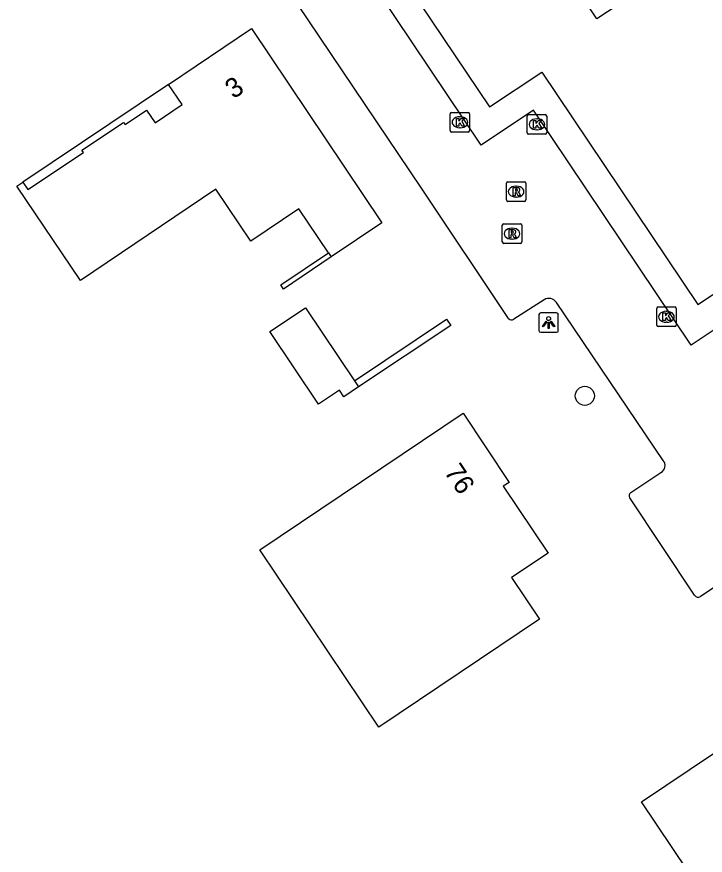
# Model space of a CAD drawing. Extents: x 158797 to 159887, y 384318 to 385255.
# Drawn here: x 159049.4 to 159084.66, y 384893.48 to 384936.42 of the extents above; entities that cross this region are included whole.
import ezdxf

# ---------------------------------------------------------------- set-up
doc = ezdxf.new("R2010")
doc.units = 0
for name, color, linetype in [('IMGEO_Boom', 7, 'Continuous'), ('IMGEO_Kolk', 7, 'Continuous'), ('IMGEO_Lichtpunt', 7, 'Continuous'), ('IMGEO_Muur', 7, 'Continuous'), ('IMGEO_Pand', 7, 'Continuous'), ('IMGEO_Pand_nummerreeks', 7, 'Continuous'), ('IMGEO_Pand_overbouw', 7, 'Continuous'), ('IMGEO_Rijbaan_lokaal_open', 7, 'Continuous'), ('IMGEO_Rioolput', 7, 'Continuous'), ('IMGEO_Voetpad_open', 7, 'Continuous')]:
    doc.layers.add(name, color=color, linetype=linetype)

msp = doc.modelspace()

# ---------------------------------------------------------------- linework, layer by layer
at = {"layer": 'IMGEO_Boom'}
msp.add_circle((159078.494, 384917.007), 0.489, dxfattribs=at)
at = {"layer": 'IMGEO_Kolk'}
for p, q in [((159071.593, 384930.59), (159071.593, 384931.442)), ((159071.668, 384931.516), (159072.52, 384931.516)), ((159072.081, 384931.296), (159072.106, 384931.296)), ((159072.594, 384931.442), (159072.594, 384930.59)), ((159075.541, 384930.482), (159075.541, 384931.334)), ((159075.616, 384931.408), (159076.468, 384931.408)), ((159076.542, 384931.334), (159076.542, 384930.482)), ((159076.029, 384931.188), (159076.054, 384931.188)), ((159072.52, 384930.516), (159071.668, 384930.516)), ((159072.104, 384930.736), (159072.079, 384930.736)), ((159076.468, 384930.408), (159075.616, 384930.408)), ((159076.052, 384930.628), (159076.027, 384930.628)), ((159082.175, 384920.63), (159082.175, 384921.482)), ((159082.25, 384921.556), (159083.102, 384921.556)), ((159082.663, 384921.336), (159082.688, 384921.336)), ((159083.176, 384921.482), (159083.176, 384920.63)), ((159083.102, 384920.556), (159082.25, 384920.556)), ((159082.686, 384920.776), (159082.661, 384920.776))]:
    msp.add_line(p, q, dxfattribs=at)
for points in [[(159071.593, 384930.59), (159071.593, 384931.442)], [(159071.668, 384931.516), (159072.52, 384931.516)], [(159071.914, 384931.216), (159072.037, 384931.216), (159072.037, 384931.065), (159072.167, 384931.216), (159072.331, 384931.216), (159072.185, 384931.065), (159072.338, 384930.816), (159072.186, 384930.816), (159072.101, 384930.98), (159072.037, 384930.913), (159072.037, 384930.816), (159071.914, 384930.816), (159071.914, 384931.216)], [(159072.594, 384931.442), (159072.594, 384930.59)], [(159075.541, 384930.482), (159075.541, 384931.334)], [(159075.616, 384931.408), (159076.468, 384931.408)], [(159076.542, 384931.334), (159076.542, 384930.482)], [(159075.862, 384931.108), (159075.985, 384931.108), (159075.985, 384930.957), (159076.115, 384931.108), (159076.279, 384931.108), (159076.133, 384930.957), (159076.286, 384930.708), (159076.134, 384930.708), (159076.049, 384930.872), (159075.985, 384930.805), (159075.985, 384930.708), (159075.862, 384930.708), (159075.862, 384931.108)], [(159072.52, 384930.516), (159071.668, 384930.516)], [(159076.468, 384930.408), (159075.616, 384930.408)], [(159082.175, 384920.63), (159082.175, 384921.482)], [(159082.25, 384921.556), (159083.102, 384921.556)], [(159083.176, 384921.482), (159083.176, 384920.63)], [(159082.496, 384921.256), (159082.619, 384921.256), (159082.619, 384921.105), (159082.749, 384921.256), (159082.913, 384921.256), (159082.767, 384921.105), (159082.92, 384920.856), (159082.768, 384920.856), (159082.683, 384921.02), (159082.619, 384920.953), (159082.619, 384920.856), (159082.496, 384920.856), (159082.496, 384921.256)], [(159083.102, 384920.556), (159082.25, 384920.556)]]:
    msp.add_lwpolyline(points, dxfattribs=at)
for centre, start, end in [((159071.67, 384931.44), 91.552, 178.448), ((159071.67, 384931.44), 91.552, 178.448), ((159072.518, 384931.44), 1.552, 88.448), ((159072.518, 384931.44), 1.552, 88.448), ((159075.618, 384931.332), 91.552, 178.448), ((159075.618, 384931.332), 91.552, 178.448), ((159076.466, 384931.332), 1.552, 88.448), ((159076.466, 384931.332), 1.552, 88.448), ((159071.67, 384930.592), 181.552, 268.448), ((159071.67, 384930.592), 181.552, 268.448), ((159072.518, 384930.592), 271.552, 358.448), ((159072.518, 384930.592), 271.552, 358.448), ((159075.618, 384930.484), 181.552, 268.448), ((159075.618, 384930.484), 181.552, 268.448), ((159076.466, 384930.484), 271.552, 358.448), ((159076.466, 384930.484), 271.552, 358.448), ((159082.252, 384921.48), 91.552, 178.448), ((159082.252, 384921.48), 91.552, 178.448), ((159083.1, 384921.48), 1.552, 88.448), ((159083.1, 384921.48), 1.552, 88.448), ((159082.252, 384920.632), 181.552, 268.448), ((159082.252, 384920.632), 181.552, 268.448), ((159083.1, 384920.632), 271.552, 358.448), ((159083.1, 384920.632), 271.552, 358.448)]:
    msp.add_arc(centre, 0.0765, start, end, dxfattribs=at)
for centre, major_axis, ratio, start_param, end_param in [((159072.08, 384931.016), (-0.387, 0.002), 0.722429, 4.712389, 7.853982), ((159072.105, 384931.016), (-0.39, 0.002), 0.717154, 1.570796, 4.712389), ((159076.028, 384930.908), (-0.387, 0.002), 0.722429, 4.712389, 7.853982), ((159076.053, 384930.908), (-0.39, 0.002), 0.717154, 1.570796, 4.712389), ((159082.662, 384921.056), (-0.387, 0.002), 0.722429, 4.712389, 7.853982), ((159082.687, 384921.056), (-0.39, 0.002), 0.717154, 1.570796, 4.712389)]:
    msp.add_ellipse(centre, major_axis=major_axis, ratio=ratio, start_param=start_param, end_param=end_param, dxfattribs=at)
at = {"layer": 'IMGEO_Lichtpunt'}
for p, q in [((159076.14, 384921.164), (159076.14, 384920.357)), ((159076.14, 384921.164), (159076.14, 384920.357)), ((159077.042, 384921.259), (159076.234, 384921.259)), ((159077.042, 384921.259), (159076.234, 384921.259)), ((159077.136, 384920.357), (159077.136, 384921.164)), ((159077.136, 384920.357), (159077.136, 384921.164)), ((159076.234, 384920.263), (159077.042, 384920.263)), ((159076.234, 384920.263), (159077.042, 384920.263))]:
    msp.add_line(p, q, dxfattribs=at)
for points in [[(159076.514, 384920.828), (159076.553, 384920.8), (159076.365, 384920.538), (159076.327, 384920.565), (159076.514, 384920.828)], [(159076.616, 384920.78), (159076.663, 384920.78), (159076.663, 384920.458), (159076.616, 384920.458), (159076.616, 384920.78)], [(159076.726, 384920.8), (159076.764, 384920.827), (159076.951, 384920.565), (159076.912, 384920.537), (159076.726, 384920.8)]]:
    msp.add_lwpolyline(points, dxfattribs=at)
msp.add_circle((159076.639, 384920.962), 0.0994, dxfattribs=at)
for centre, start, end in [((159076.234, 384921.164), 90, 180), ((159076.234, 384921.164), 90, 180), ((159077.042, 384921.164), 0, 90), ((159077.042, 384921.164), 0, 90), ((159076.234, 384920.357), 180, 270), ((159076.234, 384920.357), 180, 270), ((159077.042, 384920.357), 270, 0), ((159077.042, 384920.357), 270, 360)]:
    msp.add_arc(centre, 0.0946, start, end, dxfattribs=at)
at = {"layer": 'IMGEO_Muur'}
for points in [[(159065.505, 384924.118), (159063.066, 384922.477), (159062.926, 384922.685), (159065.365, 384924.326)], [(159066.694, 384917.767), (159071.414, 384920.935), (159071.632, 384920.61), (159066.9, 384917.461)]]:
    msp.add_lwpolyline(points, dxfattribs=at)
at = {"layer": 'IMGEO_Pand'}
for points in [[(159079.108, 384936.32), (159077.424, 384938.858), (159079.103, 384939.996), (159080.798, 384937.441), (159079.108, 384936.32)], [(159065.365, 384924.326), (159063.841, 384926.591), (159061.38, 384924.935), (159059.598, 384927.583), (159052.668, 384922.92), (159049.397, 384927.743), (159049.703, 384927.949), (159049.971, 384927.576), (159052.81, 384929.471), (159052.738, 384929.579), (159054.871, 384931.003), (159054.943, 384930.895), (159056.044, 384931.63), (159056.492, 384930.98), (159057.871, 384931.928), (159057.164, 384932.957), (159061.425, 384935.817), (159068.103, 384925.867), (159065.505, 384924.118)], [(159065.365, 384924.326), (159065.505, 384924.118)], [(159066.9, 384917.461), (159066.148, 384916.96), (159065.927, 384917.293), (159064.844, 384916.573), (159062.359, 384920.307), (159064.182, 384921.514), (159066.694, 384917.767)], [(159066.694, 384917.767), (159066.9, 384917.461)], [(159061.854, 384909.113), (159072.255, 384916.114), (159074.625, 384912.576), (159074.318, 384912.372), (159076.611, 384908.957), (159074.738, 384907.709), (159076.178, 384905.573), (159067.944, 384900.041), (159061.854, 384909.113)], [(159081.397, 384896.215), (159086.379, 384899.567), (159096.015, 384885.352), (159092.086, 384882.722)], [(159090.205, 384883.241), (159089.003, 384882.427), (159089.054, 384882.35), (159085.496, 384879.941), (159083.023, 384878.267), (159078.992, 384884.282), (159086.17, 384889.092), (159081.397, 384896.215)]]:
    msp.add_lwpolyline(points, dxfattribs=at)
at = {"layer": 'IMGEO_Pand_overbouw'}
msp.add_lwpolyline([(159049.703, 384927.949), (159049.971, 384927.576), (159052.81, 384929.471), (159052.738, 384929.579), (159054.871, 384931.003), (159054.943, 384930.895), (159056.044, 384931.63), (159056.492, 384930.98), (159057.871, 384931.928), (159057.164, 384932.957)], close=True, dxfattribs=at)
at = {"layer": 'IMGEO_Rijbaan_lokaal_open'}
for points in [[(159074.586, 384920.972), (159070.121, 384927.644), (159063.201, 384937.96), (159060.822, 384941.424), (159063.774, 384943.363)], [(159148.203, 384834.797), (159118.86, 384878.459), (159111.767, 384888.566), (159104.966, 384899.16), (159103.806, 384898.409), (159096.869, 384908.495), (159087.727, 384922.129), (159083.943, 384919.604), (159075.859, 384931.636), (159073.188, 384929.845), (159064.372, 384942.983)], [(159076.406, 384921.93), (159074.865, 384920.925)], [(159082.505, 384913.702), (159077.038, 384921.788)], [(159080.85, 384912.056), (159082.393, 384913.073)], [(159084.116, 384906.793), (159080.797, 384911.781)], [(159088.048, 384909.141), (159084.412, 384906.735)]]:
    msp.add_lwpolyline(points, dxfattribs=at)
for centre, radius, start, end in [((159076.645, 384921.518), 0.477, 34.5187, 120.155), ((159074.754, 384921.115), 0.22, 220.4838, 300.3918), ((159082.187, 384913.434), 0.416, 299.7214, 40.086), ((159080.962, 384911.892), 0.198, 124.1972, 213.9854), ((159084.29, 384906.896), 0.202, 210.6454, 307.1818)]:
    msp.add_arc(centre, radius, start, end, dxfattribs=at)
at = {"layer": 'IMGEO_Rioolput'}
for p, q in [((159074.474, 384927.038), (159074.474, 384927.89)), ((159074.549, 384927.964), (159075.401, 384927.964)), ((159075.475, 384927.89), (159075.475, 384927.038)), ((159074.962, 384927.744), (159074.987, 384927.744)), ((159075.401, 384926.964), (159074.549, 384926.964)), ((159074.985, 384927.184), (159074.96, 384927.184)), ((159074.264, 384924.886), (159074.264, 384925.738)), ((159074.339, 384925.812), (159075.191, 384925.812)), ((159075.265, 384925.738), (159075.265, 384924.886)), ((159074.752, 384925.592), (159074.777, 384925.592)), ((159075.191, 384924.812), (159074.339, 384924.812)), ((159074.775, 384925.032), (159074.75, 384925.032))]:
    msp.add_line(p, q, dxfattribs=at)
for points in [[(159074.474, 384927.038), (159074.474, 384927.89)], [(159074.549, 384927.964), (159075.401, 384927.964)], [(159075.475, 384927.89), (159075.475, 384927.038)], [(159075.063, 384927.662), (159074.811, 384927.664), (159074.811, 384927.264)], [(159074.811, 384927.264), (159074.935, 384927.264), (159074.935, 384927.426), (159074.946, 384927.426)], [(159074.989, 384927.583), (159074.935, 384927.583), (159074.935, 384927.502)], [(159074.935, 384927.502), (159074.987, 384927.502)], [(159074.993, 384927.397), (159075.064, 384927.264), (159075.204, 384927.264), (159075.139, 384927.39)], [(159075.401, 384926.964), (159074.549, 384926.964)], [(159074.264, 384924.886), (159074.264, 384925.738)], [(159074.339, 384925.812), (159075.191, 384925.812)], [(159075.265, 384925.738), (159075.265, 384924.886)], [(159074.853, 384925.51), (159074.601, 384925.512), (159074.601, 384925.112)], [(159074.601, 384925.112), (159074.725, 384925.112), (159074.725, 384925.274), (159074.736, 384925.274)], [(159074.779, 384925.431), (159074.725, 384925.431), (159074.725, 384925.35)], [(159074.725, 384925.35), (159074.777, 384925.35)], [(159074.783, 384925.245), (159074.854, 384925.112), (159074.994, 384925.112), (159074.929, 384925.238)], [(159075.191, 384924.812), (159074.339, 384924.812)]]:
    msp.add_lwpolyline(points, dxfattribs=at)
for centre, radius, start, end in [((159074.551, 384927.888), 0.0765, 91.552, 178.448), ((159074.551, 384927.888), 0.0765, 91.552, 178.448), ((159075.399, 384927.888), 0.0765, 1.552, 88.448), ((159075.399, 384927.888), 0.0765, 1.552, 88.448), ((159074.945, 384927.373), 0.0533, 26.0293, 88.6989), ((159074.971, 384927.691), 0.19, 274.7715, 282.9687), ((159074.995, 384927.487), 0.0964, 77.0061, 93.1865), ((159075.009, 384927.544), 0.0378, 276.6634, 79.6772), ((159075.062, 384927.552), 0.109, 350.3612, 89.416), ((159075.06, 384927.552), 0.112, 277.5842, 350.9817), ((159075.044, 384927.337), 0.108, 29.5134, 73.7905), ((159074.551, 384927.04), 0.0765, 181.552, 268.448), ((159074.551, 384927.04), 0.0765, 181.552, 268.448), ((159075.399, 384927.04), 0.0765, 271.552, 358.448), ((159075.399, 384927.04), 0.0765, 271.552, 358.448), ((159074.341, 384925.736), 0.0765, 91.552, 178.448), ((159074.341, 384925.736), 0.0765, 91.552, 178.448), ((159075.189, 384925.736), 0.0765, 1.552, 88.448), ((159075.189, 384925.736), 0.0765, 1.552, 88.448), ((159074.735, 384925.221), 0.0533, 26.0293, 88.6989), ((159074.761, 384925.539), 0.19, 274.7715, 282.9687), ((159074.785, 384925.335), 0.0964, 77.0061, 93.1865), ((159074.799, 384925.392), 0.0378, 276.6634, 79.6772), ((159074.852, 384925.4), 0.109, 350.3612, 89.416), ((159074.85, 384925.4), 0.112, 277.5842, 350.9817), ((159074.834, 384925.185), 0.108, 29.5134, 73.7905), ((159074.341, 384924.888), 0.0765, 181.552, 268.448), ((159074.341, 384924.888), 0.0765, 181.552, 268.448), ((159075.189, 384924.888), 0.0765, 271.552, 358.448), ((159075.189, 384924.888), 0.0765, 271.552, 358.448)]:
    msp.add_arc(centre, radius, start, end, dxfattribs=at)
for centre, major_axis, ratio, start_param, end_param in [((159074.961, 384927.464), (-0.387, 0.002), 0.722429, 4.712389, 7.853982), ((159074.986, 384927.464), (-0.39, 0.002), 0.717154, 1.570796, 4.712389), ((159074.751, 384925.312), (-0.387, 0.002), 0.722429, 4.712389, 7.853982), ((159074.776, 384925.312), (-0.39, 0.002), 0.717154, 1.570796, 4.712389)]:
    msp.add_ellipse(centre, major_axis=major_axis, ratio=ratio, start_param=start_param, end_param=end_param, dxfattribs=at)
at = {"layer": 'IMGEO_Voetpad_open'}
msp.add_lwpolyline([(159065.557, 384943.772), (159065.871, 384943.305), (159073.613, 384931.81), (159076.292, 384933.589), (159084.288, 384921.691), (159088.084, 384924.2), (159104.197, 384900.201), (159106.267, 384901.604), (159122.968, 384876.772), (159122.184, 384876.186), (159129.189, 384865.748), (159145.236, 384841.838), (159145.281, 384841.77), (159147.886, 384837.889), (159147.91, 384837.853)], dxfattribs=at)

# ---------------------------------------------------------------- texts
at = {"layer": 'IMGEO_Pand_nummerreeks'}
for s, rotation, p in [('3', 33.8675, (159060.499, 384932.184)), ('76', 303.8158, (159071.259, 384913.109))]:
    msp.add_text(s, height=1, rotation=rotation, dxfattribs=at).set_placement(p)

doc.saveas('drawing.dxf')
